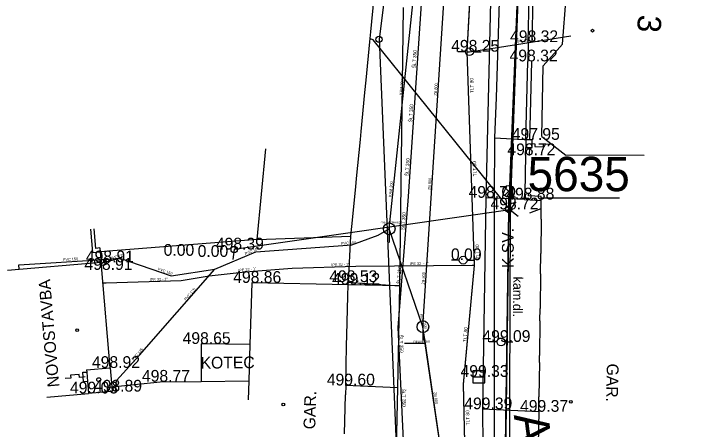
# Model space of a CAD drawing. Extents: x -669642 to -669119, y -1131006 to -1130466.
# Drawn here: x -669431.65 to -669387.02, y -1130704.32 to -1130677.82 of the extents above; entities that cross this region are included whole.
import ezdxf

# ---------------------------------------------------------------- set-up
doc = ezdxf.new("R2010")
doc.units = 0
for name, color, linetype in [('G_Bod_tecka', 7, 'Continuous'), ('G_Bod_vyska', 7, 'Continuous'), ('G_Breh_Teren', 7, 'Continuous'), ('G_Budovy-znacky', 7, 'Continuous'), ('G_Budovy_Objekty', 7, 'Continuous'), ('G_Budovy_vstupy', 7, 'Continuous'), ('G_Cesty_Schody', 7, 'Continuous'), ('G_Cisla_orientacni', 7, 'Continuous'), ('G_Objekty_technicke', 7, 'Continuous'), ('G_Plochy_zpevnene', 7, 'Continuous'), ('G_Ploty', 7, 'Continuous'), ('G_Ploty_vstupy', 7, 'Continuous'), ('G_Popisy_objektu', 7, 'Continuous'), ('G_Popisy_povrchu', 7, 'Continuous'), ('G_Poznamky_odkaz', 7, 'Continuous'), ('G_Site-kanalizace', 7, 'Continuous'), ('G_Site-Rozvadece', 7, 'Continuous'), ('G_Site-Sloupy', 7, 'Continuous'), ('G_Site-vodovod', 7, 'Continuous'), ('G_Z_ELsilove_nadz_kotovane', 7, 'Continuous'), ('G_Z_ELsilove_podz_kotovane', 7, 'Continuous'), ('G_Z_KANAL_podz_kotovane', 7, 'Continuous'), ('G_Z_KANAL_podz_priblizne', 7, 'Continuous'), ('G_Z_PLYNY_podz_geodeticky', 7, 'Continuous'), ('G_Z_SPOJE_nadz_kotovane', 7, 'Continuous'), ('G_Z_VODA_podz_kotovane', 7, 'Continuous'), ('Vrstva 1', 7, 'Continuous'), ('Vrstva 12', 7, 'Continuous'), ('Vrstva 13', 7, 'Continuous'), ('Vrstva 2', 7, 'Continuous'), ('Vrstva 26', 7, 'Continuous'), ('Vrstva 3', 7, 'Continuous'), ('Vrstva 4', 7, 'Continuous'), ('Vrstva 5', 7, 'Continuous'), ('Vrstva 6', 7, 'Continuous'), ('Vrstva 8', 7, 'Continuous'), ('Vrstva 9', 7, 'Continuous')]:
    doc.layers.add(name, color=color, linetype=linetype)

msp = doc.modelspace()

# ---------------------------------------------------------------- linework, layer by layer
at = {"layer": 'G_Bod_tecka'}
for p, q in [((-669398.81, -1130679.62), (-669398.81, -1130679.62)), ((-669402.57, -1130680.23), (-669402.57, -1130680.23)), ((-669398.84, -1130680.85), (-669398.84, -1130680.85)), ((-669398.71, -1130685.86), (-669398.71, -1130685.86)), ((-669398.98, -1130686.84), (-669398.98, -1130686.84)), ((-669401.52, -1130689.56), (-669401.52, -1130689.56)), ((-669399.05, -1130689.67), (-669399.05, -1130689.67)), ((-669400.06, -1130690.3), (-669400.06, -1130690.3)), ((-669417.59, -1130692.86), (-669417.59, -1130692.86)), ((-669421.31, -1130693.26), (-669421.31, -1130693.26)), ((-669419.14, -1130693.33), (-669419.14, -1130693.33)), ((-669425.95, -1130693.68), (-669425.95, -1130693.68)), ((-669402.97, -1130693.54), (-669402.97, -1130693.54)), ((-669426.04, -1130694.16), (-669426.04, -1130694.16)), ((-669416.47, -1130694.99), (-669416.47, -1130694.99)), ((-669410.35, -1130694.94), (-669410.35, -1130694.94)), ((-669410.31, -1130695.11), (-669410.31, -1130695.11)), ((-669400.55, -1130698.76), (-669400.55, -1130698.76)), ((-669419.7, -1130698.89), (-669419.7, -1130698.89)), ((-669425.5, -1130700.42), (-669425.5, -1130700.42)), ((-669401.97, -1130700.99), (-669401.97, -1130700.99)), ((-669422.31, -1130701.3), (-669422.31, -1130701.3)), ((-669425.37, -1130701.93), (-669425.37, -1130701.93)), ((-669410.47, -1130701.54), (-669410.47, -1130701.54)), ((-669426.88, -1130702.05), (-669426.88, -1130702.05)), ((-669401.73, -1130703.06), (-669401.73, -1130703.06)), ((-669398.17, -1130703.22), (-669398.17, -1130703.22))]:
    msp.add_line(p, q, dxfattribs=at)
at = {"layer": 'G_Breh_Teren'}
for points in [[(-669407.03, -1130695.18), (-669410.31, -1130695.11)], [(-669410.3, -1130694.94), (-669407.03, -1130695.18)], [(-669407.17, -1130701.7), (-669410.47, -1130701.54)]]:
    msp.add_lwpolyline(points, dxfattribs=at)
at = {"layer": 'G_Budovy-znacky'}
for centre, radius in [((-669394.72, -1130678.89), 0.0875), ((-669427.61, -1130698.01), 0.0875), ((-669426.23, -1130701.17), 0.125), ((-669414.45, -1130702.759), 0.0875), ((-669396.1, -1130702.58), 0.0875)]:
    msp.add_circle(centre, radius, dxfattribs=at)
at = {"layer": 'G_Budovy_Objekty'}
for p, q in [((-669396.63, -1130679.75), (-669396.08, -1130672.76)), ((-669408.93, -1130679.61), (-669408.87, -1130678.96)), ((-669397.87, -1130681.13), (-669396.63, -1130679.75)), ((-669397.94, -1130685.65), (-669397.87, -1130681.13)), ((-669409.24, -1130682.84), (-669409.17, -1130682.04)), ((-669409.53, -1130685.83), (-669409.48, -1130685.33)), ((-669397.94, -1130685.65), (-669396.42, -1130686.84)), ((-669416.13, -1130692.23), (-669415.56, -1130686.43)), ((-669391.42, -1130686.86), (-669396.42, -1130686.84)), ((-669409.83, -1130688.86), (-669409.77, -1130688.32)), ((-669397.99, -1130690.92), (-669397.98, -1130689.73)), ((-669392.98, -1130689.58), (-669397.98, -1130689.58)), ((-669397.98, -1130689.73), (-669397.98, -1130689.58)), ((-669410.13, -1130692), (-669410.07, -1130691.4)), ((-669416.13, -1130692.23), (-669410.13, -1130692)), ((-669398.04, -1130694.42), (-669398.02, -1130693.12)), ((-669432.06, -1130694.18), (-669426.08, -1130693.66)), ((-669416.47, -1130694.99), (-669416.59, -1130698.93)), ((-669410.31, -1130695.11), (-669416.47, -1130694.99)), ((-669410.33, -1130695.83), (-669410.31, -1130695.11)), ((-669398.07, -1130697.42), (-669398.06, -1130696.62)), ((-669410.41, -1130698.98), (-669410.39, -1130698.33)), ((-669416.59, -1130698.93), (-669416.66, -1130701.25)), ((-669398.1, -1130700.07), (-669398.1, -1130699.62)), ((-669427.01, -1130700.54), (-669425.5, -1130700.42)), ((-669427.01, -1130700.54), (-669427, -1130700.68)), ((-669425.5, -1130700.42), (-669425.4, -1130701.63)), ((-669427, -1130700.68), (-669426.95, -1130701.29)), ((-669426.95, -1130701.29), (-669426.88, -1130702.05)), ((-669416.66, -1130701.25), (-669416.7, -1130702.45)), ((-669425.67, -1130701.95), (-669426.88, -1130702.05)), ((-669425.69, -1130701.66), (-669425.4, -1130701.63)), ((-669425.69, -1130701.66), (-669425.67, -1130701.95)), ((-669425.37, -1130701.93), (-669425.67, -1130701.95)), ((-669425.4, -1130701.63), (-669425.37, -1130701.93)), ((-669410.47, -1130701.54), (-669410.48, -1130702.13)), ((-669429.55, -1130702.28), (-669426.88, -1130702.05)), ((-669398.14, -1130703.22), (-669398.13, -1130702.27)), ((-669398.14, -1130703.22), (-669398.16, -1130704.17))]:
    msp.add_line(p, q, dxfattribs=at)
msp.add_lwpolyline([(-669425.5, -1130700.42), (-669426.04, -1130694.16), (-669426.08, -1130693.66)], dxfattribs=at)
at = {"layer": 'G_Budovy_vstupy'}
for p, q in [((-669408.87, -1130678.96), (-669408.63, -1130676.52)), ((-669409.17, -1130682.04), (-669408.93, -1130679.61)), ((-669409.48, -1130685.33), (-669409.24, -1130682.84)), ((-669409.77, -1130688.32), (-669409.53, -1130685.83)), ((-669410.07, -1130691.4), (-669409.83, -1130688.86)), ((-669397.99, -1130690.92), (-669398.02, -1130693.12)), ((-669398.04, -1130694.42), (-669398.06, -1130696.62)), ((-669410.39, -1130698.33), (-669410.33, -1130695.83)), ((-669398.07, -1130697.42), (-669398.1, -1130699.62)), ((-669410.47, -1130701.54), (-669410.41, -1130698.98)), ((-669398.1, -1130700.07), (-669398.13, -1130702.27)), ((-669410.54, -1130704.63), (-669410.48, -1130702.13)), ((-669398.16, -1130704.17), (-669398.22, -1130707.89))]:
    msp.add_line(p, q, dxfattribs=at)
at = {"layer": 'G_Cesty_Schody'}
for p, q in [((-669419.7, -1130698.89), (-669419.7, -1130701.28)), ((-669416.59, -1130698.93), (-669419.7, -1130698.89))]:
    msp.add_line(p, q, dxfattribs=at)
for points in [[(-669399.05, -1130689.67), (-669401.52, -1130689.56)], [(-669398.14, -1130703.22), (-669401.73, -1130703.06)]]:
    msp.add_lwpolyline(points, dxfattribs=at)
at = {"layer": 'G_Objekty_technicke'}
for points in [[(-669400.325, -1130688.885), (-669399.795, -1130689.415)], [(-669400.325, -1130689.415), (-669399.795, -1130688.885)], [(-669400.06, -1130690.3), (-669400.06, -1130689.525)]]:
    msp.add_lwpolyline(points, dxfattribs=at)
for centre, radius in [((-669400.06, -1130689.15), 0.375), ((-669400.06, -1130690.3), 0.2)]:
    msp.add_circle(centre, radius, dxfattribs=at)
for radius in [0.18, 0.16, 0.14, 0.12, 0.1, 0.08, 0.06, 0.04, 0.02]:
    msp.add_arc((-669400.06, -1130690.3), radius, 180, 0, dxfattribs=at)
at = {"layer": 'G_Plochy_zpevnene'}
msp.add_line((-669401.73, -1130703.06), (-669401.71, -1130709.69), dxfattribs=at)
for points in [[(-669401.01, -1130668.06), (-669401.52, -1130689.56), (-669401.73, -1130703.06)], [(-669406.79, -1130677.42), (-669407.03, -1130695.18)], [(-669407.03, -1130695.18), (-669407.17, -1130701.7)], [(-669407.17, -1130701.7), (-669407.46, -1130715.25)]]:
    msp.add_lwpolyline(points, dxfattribs=at)
at = {"layer": 'G_Ploty'}
for p, q in [((-669398.81, -1130679.62), (-669398.64, -1130671.44)), ((-669398.56, -1130679.63), (-669398.39, -1130671.44)), ((-669398.96, -1130685.84), (-669398.84, -1130680.85)), ((-669398.71, -1130685.85), (-669398.59, -1130680.86)), ((-669398.98, -1130686.84), (-669398.97, -1130686.34)), ((-669398.73, -1130686.85), (-669398.72, -1130686.35)), ((-669399.05, -1130689.67), (-669399.04, -1130689.27)), ((-669398.79, -1130689.43), (-669398.79, -1130689.28)), ((-669397.98, -1130689.48), (-669398.79, -1130689.43)), ((-669399.05, -1130689.67), (-669397.98, -1130689.73)), ((-669397.98, -1130689.58), (-669397.98, -1130689.48)), ((-669426.77, -1130691.57), (-669426.64, -1130693.06)), ((-669426.41, -1130692.79), (-669426.52, -1130691.54)), ((-669416.13, -1130692.23), (-669426.14, -1130693.01)), ((-669426.64, -1130693.06), (-669426.14, -1130693.01)), ((-669426.16, -1130692.76), (-669426.41, -1130692.79)), ((-669426.16, -1130692.76), (-669426.14, -1130693.01)), ((-669426.14, -1130693.01), (-669426.08, -1130693.66)), ((-669419.7, -1130701.28), (-669416.66, -1130701.25))]:
    msp.add_line(p, q, dxfattribs=at)
msp.add_lwpolyline([(-669425.4, -1130701.63), (-669422.31, -1130701.3), (-669419.7, -1130701.28)], dxfattribs=at)
at = {"layer": 'G_Ploty_vstupy'}
for p, q in [((-669398.81, -1130679.62), (-669398.84, -1130680.85)), ((-669398.98, -1130686.84), (-669399.04, -1130689.27)), ((-669410.3, -1130694.94), (-669410.13, -1130692)), ((-669410.31, -1130695.11), (-669410.3, -1130694.94))]:
    msp.add_line(p, q, dxfattribs=at)
at = {"layer": 'G_Site-kanalizace'}
for points in [[(-669407.69, -1130691.165), (-669407.69, -1130692.415)], [(-669425.809, -1130693.539), (-669425.95, -1130693.68), (-669426.092, -1130693.822)], [(-669405.54, -1130697.415), (-669405.54, -1130698.665)], [(-669402.345, -1130700.99), (-669401.595, -1130700.99)]]:
    msp.add_lwpolyline(points, dxfattribs=at)
msp.add_lwpolyline([(-669402.345, -1130701.364), (-669401.595, -1130701.364), (-669401.595, -1130700.614), (-669402.345, -1130700.614)], close=True, dxfattribs=at)
for centre, radius in [((-669407.689, -1130691.54), 0.375), ((-669425.95, -1130693.681), 0.2), ((-669405.54, -1130697.79), 0.375)]:
    msp.add_circle(centre, radius, dxfattribs=at)
at = {"layer": 'G_Site-Rozvadece'}
for p, q in [((-669427.25, -1130700.7), (-669427, -1130700.68)), ((-669427.2, -1130701.31), (-669427.25, -1130700.7)), ((-669426.95, -1130701.29), (-669427.2, -1130701.31))]:
    msp.add_line(p, q, dxfattribs=at)
msp.add_lwpolyline([(-669398.96, -1130685.84), (-669398.97, -1130686.34), (-669398.72, -1130686.35), (-669398.57, -1130686.35), (-669398.56, -1130685.85), (-669398.71, -1130685.85)], close=True, dxfattribs=at)
for points in [[(-669398.761, -1130686.099), (-669398.393, -1130686.108), (-669398.397, -1130686.291), (-669397.845, -1130686.304), (-669397.84, -1130686.121), (-669397.472, -1130686.129)], [(-669427.1, -1130700.991), (-669427.467, -1130701.022), (-669427.483, -1130700.839), (-669428.033, -1130700.887), (-669428.018, -1130701.069), (-669428.385, -1130701.102)]]:
    msp.add_lwpolyline(points, dxfattribs=at)
at = {"layer": 'G_Site-Sloupy'}
for centre in [(-669408.34, -1130679.44), (-669417.59, -1130692.86)]:
    msp.add_circle(centre, 0.2, dxfattribs=at)
at = {"layer": 'G_Site-vodovod'}
for points in [[(-669402.82, -1130680.23), (-669403.32, -1130680.23)], [(-669402.32, -1130680.23), (-669401.82, -1130680.23)], [(-669403.22, -1130693.54), (-669403.72, -1130693.54)], [(-669402.72, -1130693.54), (-669402.22, -1130693.54)], [(-669400.8, -1130698.76), (-669401.3, -1130698.76)], [(-669400.3, -1130698.76), (-669399.8, -1130698.76)]]:
    msp.add_lwpolyline(points, dxfattribs=at)
for centre in [(-669402.57, -1130680.23), (-669402.97, -1130693.54), (-669400.55, -1130698.76)]:
    msp.add_circle(centre, 0.25, dxfattribs=at)
at = {"layer": 'G_Z_ELsilove_nadz_kotovane'}
for points in [[(-669398.76, -1130657.15), (-669399.972, -1130690.325)], [(-669399.972, -1130690.325), (-669408.715, -1130679.466), (-669408.909, -1130679.4)], [(-669399.972, -1130690.325), (-669399.581, -1130689.822)], [(-669399.972, -1130690.325), (-669417.589, -1130692.86), (-669417.663, -1130693.505)], [(-669399.972, -1130690.325), (-669400.027, -1130708.65)], [(-669399.972, -1130690.325), (-669399.459, -1130690.721)]]:
    msp.add_lwpolyline(points, dxfattribs=at)
at = {"layer": 'G_Z_ELsilove_podz_kotovane'}
for points in [[(-669397.44, -1130624.27), (-669398.48, -1130651.54), (-669400.06, -1130690.34), (-669400.27, -1130706.05), (-669396.56, -1130732.21), (-669391.83, -1130758.66)], [(-669398.709, -1130690.528), (-669397.985, -1130690.247)]]:
    msp.add_lwpolyline(points, dxfattribs=at)
at = {"layer": 'G_Z_KANAL_podz_kotovane'}
for p, q in [((-669407.69, -1130691.54), (-669402.63, -1130643.21)), ((-669405.54, -1130697.79), (-669403.08, -1130659.75)), ((-669405.54, -1130697.79), (-669407.69, -1130691.54)), ((-669405.38, -1130698.86), (-669406.71, -1130698.86))]:
    msp.add_line(p, q, dxfattribs=at)
for points in [[(-669431.31, -1130694.11), (-669431.34, -1130693.84), (-669425.9, -1130693.49), (-669424.88, -1130693.42), (-669421.62, -1130694.53), (-669418.83, -1130694.11), (-669416.2, -1130693), (-669410.08, -1130692.57), (-669408.39, -1130691.95), (-669407.69, -1130691.54)], [(-669425.16, -1130701.93), (-669425.09, -1130701.22), (-669423.63, -1130699.61), (-669418.83, -1130694.11)], [(-669394.69, -1130773.67), (-669395.62, -1130769.37), (-669397.4, -1130761.18), (-669397.96, -1130758.61), (-669398.24, -1130756.09), (-669399.58, -1130744.19), (-669400.54, -1130735.66), (-669400.97, -1130731.84), (-669401.06, -1130731.05), (-669402.01, -1130726.02), (-669401.65, -1130724.4), (-669401.82, -1130723.24), (-669402.71, -1130717.15), (-669403.44, -1130712.15), (-669404.01, -1130708.24), (-669405.38, -1130698.86), (-669405.54, -1130697.79)]]:
    msp.add_lwpolyline(points, dxfattribs=at)
at = {"layer": 'G_Z_KANAL_podz_priblizne'}
msp.add_line((-669425.95, -1130693.68), (-669424.88, -1130693.42), dxfattribs=at)
at = {"layer": 'G_Z_PLYNY_podz_geodeticky'}
for points in [[(-669393.28, -1130633.86), (-669394.49, -1130638.18), (-669399.08, -1130650.34), (-669399.84, -1130656.93), (-669400.25, -1130663.44), (-669400.87, -1130683.15), (-669400.96, -1130685.74), (-669400.98, -1130689.56)], [(-669400.96, -1130685.74), (-669398.7, -1130685.85)], [(-669400.98, -1130689.56), (-669400.99, -1130709.56), (-669398.76, -1130723.26), (-669397.99, -1130727.16), (-669397.8, -1130727.9), (-669397.32, -1130731.57), (-669394.97, -1130744.51), (-669391.88, -1130762.42), (-669391.21, -1130766.34), (-669390.43, -1130771.32)]]:
    msp.add_lwpolyline(points, dxfattribs=at)
at = {"layer": 'G_Z_SPOJE_nadz_kotovane'}
for points in [[(-669403.46, -1130640.77), (-669408.34, -1130679.44)], [(-669408.34, -1130679.44), (-669406.55, -1130722.06)]]:
    msp.add_lwpolyline(points, dxfattribs=at)
at = {"layer": 'G_Z_VODA_podz_kotovane'}
msp.add_line((-669399.57, -1130679.78), (-669396.09, -1130679.22), dxfattribs=at)
for points in [[(-669387.02, -1130812.53), (-669389.23, -1130792.08), (-669391, -1130779.42), (-669391.97, -1130772.22), (-669392.06, -1130771.92), (-669391.97, -1130771.16), (-669393.13, -1130764.98), (-669393.69, -1130761.37), (-669394.75, -1130753.04), (-669396.24, -1130745.91), (-669399.34, -1130731.13), (-669400.46, -1130726.23), (-669400.61, -1130725.04), (-669400.78, -1130724.52), (-669402.59, -1130713.28), (-669402.7, -1130712.61), (-669402.95, -1130701.47), (-669402.25, -1130693.89), (-669402.71, -1130680.24), (-669402.15, -1130669.87), (-669400.75, -1130656.95), (-669398.85, -1130641.75)], [(-669403.09, -1130650.73), (-669405.21, -1130670.54), (-669406.48, -1130689.47), (-669407.14, -1130697.84), (-669406.32, -1130715.38), (-669403.7, -1130729.64), (-669400.71, -1130745.88), (-669399.15, -1130753.32), (-669398.52, -1130755.36), (-669396.1, -1130756.91), (-669395.09, -1130760.49), (-669394.09, -1130765.4), (-669391.66, -1130786.81), (-669388.98, -1130811.25)], [(-669402.71, -1130680.24), (-669402.57, -1130680.23), (-669399.57, -1130679.78)], [(-669402.25, -1130693.89), (-669402.39, -1130693.89), (-669409.82, -1130693.94)], [(-669409.82, -1130693.94), (-669413.88, -1130694.08), (-669416.35, -1130694.27), (-669417.07, -1130694.32), (-669419.18, -1130694.57), (-669420.98, -1130694.87), (-669425.77, -1130695.01), (-669425.97, -1130695.02)]]:
    msp.add_lwpolyline(points, dxfattribs=at)
at = {"layer": 'Vrstva 1'}
msp.add_line((-669400.06, -1130690.34), (-669400.06, -1130690.34), dxfattribs=at)
at = {"layer": 'Vrstva 12'}
for p, q in [((-669407.692, -1130691.538), (-669402.628, -1130643.211)), ((-669405.541, -1130697.793), (-669403.077, -1130659.745)), ((-669405.541, -1130697.793), (-669407.692, -1130691.538))]:
    msp.add_line(p, q, dxfattribs=at)
for points in [[(-669431.314, -1130694.114), (-669431.336, -1130693.835), (-669425.9, -1130693.49), (-669424.88, -1130693.42), (-669421.62, -1130694.53), (-669418.83, -1130694.11), (-669416.2, -1130693), (-669410.08, -1130692.57), (-669408.39, -1130691.95), (-669407.692, -1130691.538)], [(-669425.16, -1130701.93), (-669425.09, -1130701.22), (-669423.63, -1130699.61), (-669418.83, -1130694.11)], [(-669394.689, -1130773.674), (-669395.624, -1130769.369), (-669397.401, -1130761.182), (-669397.96, -1130758.61), (-669398.244, -1130756.087), (-669399.582, -1130744.192), (-669400.541, -1130735.664), (-669400.971, -1130731.838), (-669401.06, -1130731.05), (-669402.007, -1130726.018), (-669401.65, -1130724.4), (-669401.819, -1130723.242), (-669402.711, -1130717.147), (-669403.441, -1130712.15), (-669404.013, -1130708.242), (-669405.385, -1130698.862), (-669405.541, -1130697.793)]]:
    msp.add_lwpolyline(points, dxfattribs=at)
at = {"layer": 'Vrstva 13'}
msp.add_line((-669405.385, -1130698.862), (-669406.715, -1130698.862), dxfattribs=at)
at = {"layer": 'Vrstva 26'}
msp.add_line((-669399.573, -1130679.776), (-669396.092, -1130679.217), dxfattribs=at)
for points in [[(-669387.019, -1130812.528), (-669389.231, -1130792.082), (-669391.001, -1130779.42), (-669391.97, -1130772.22), (-669392.06, -1130771.92), (-669391.97, -1130771.16), (-669393.133, -1130764.977), (-669393.689, -1130761.37), (-669394.75, -1130753.038), (-669396.244, -1130745.914), (-669399.343, -1130731.135), (-669400.461, -1130726.23), (-669400.612, -1130725.037), (-669400.78, -1130724.52), (-669402.594, -1130713.284), (-669402.695, -1130712.614), (-669402.948, -1130701.466), (-669402.247, -1130693.89), (-669402.705, -1130680.236), (-669402.147, -1130669.872), (-669400.746, -1130656.946), (-669398.853, -1130641.75)], [(-669403.087, -1130650.733), (-669405.214, -1130670.54), (-669406.476, -1130689.467), (-669407.14, -1130697.842), (-669406.32, -1130715.384), (-669403.695, -1130729.64), (-669400.705, -1130745.879), (-669399.153, -1130753.32), (-669398.519, -1130755.364), (-669396.099, -1130756.914), (-669395.09, -1130760.491), (-669394.091, -1130765.401), (-669391.664, -1130786.81), (-669388.978, -1130811.253)], [(-669402.705, -1130680.236), (-669402.57, -1130680.23), (-669399.573, -1130679.776)], [(-669402.247, -1130693.89), (-669402.39, -1130693.891), (-669409.82, -1130693.94)], [(-669409.82, -1130693.94), (-669413.88, -1130694.08), (-669416.35, -1130694.27), (-669417.07, -1130694.32), (-669419.18, -1130694.57), (-669420.98, -1130694.87), (-669425.77, -1130695.01), (-669425.966, -1130695.016)]]:
    msp.add_lwpolyline(points, dxfattribs=at)
at = {"layer": 'Vrstva 5'}
for p, q in [((-669398.48, -1130651.54), (-669400.06, -1130690.34)), ((-669400.06, -1130690.34), (-669398.48, -1130651.54)), ((-669400.06, -1130690.34), (-669400.27, -1130706.05)), ((-669400.27, -1130706.05), (-669400.06, -1130690.34))]:
    msp.add_line(p, q, dxfattribs=at)
at = {"layer": 'Vrstva 6'}
for p, q in [((-669402.57, -1130680.23), (-669402.57, -1130680.23)), ((-669402.39, -1130693.891), (-669402.39, -1130693.891))]:
    msp.add_line(p, q, dxfattribs=at)
at = {"layer": 'Vrstva 8'}
msp.add_line((-669407.692, -1130691.538), (-669407.692, -1130691.538), dxfattribs=at)
at = {"layer": 'Vrstva 9'}
msp.add_line((-669425.95, -1130693.68), (-669424.88, -1130693.42), dxfattribs=at)

# ---------------------------------------------------------------- texts
at = {"layer": 'G_Bod_vyska'}
for s, p in [('498.32', (-669399.976, -1130679.62)), ('498.25', (-669403.736, -1130680.23)), ('498.32', (-669400.006, -1130680.85)), ('497.95', (-669399.868, -1130685.86)), ('498.72', (-669400.146, -1130686.84)), ('498.71', (-669402.624, -1130689.56)), ('498.88', (-669400.216, -1130689.67)), ('498.72', (-669401.226, -1130690.3)), ('498.39', (-669418.758, -1130692.86)), ('0.00', (-669422.09, -1130693.26)), ('0.00', (-669419.92, -1130693.33)), ('498.91', (-669427.056, -1130693.68)), ('0.00', (-669403.75, -1130693.54)), ('498.91', (-669427.146, -1130694.16)), ('498.86', (-669417.65, -1130694.99)), ('498.53', (-669411.516, -1130694.94)), ('499.12', (-669411.336, -1130695.11)), ('498.65', (-669420.88, -1130698.89)), ('499.09', (-669401.742, -1130698.76)), ('498.92', (-669426.668, -1130700.42)), ('498.77', (-669423.476, -1130701.3)), ('499.33', (-669403.138, -1130700.99)), ('499.60', (-669411.673, -1130701.54)), ('499.03', (-669428.07, -1130702.05)), ('498.89', (-669426.538, -1130701.93)), ('499.39', (-669402.9, -1130703.06)), ('499.37', (-669399.338, -1130703.22))]:
    msp.add_text(s, height=0.75, dxfattribs=at).set_placement(p)
at = {"layer": 'G_Cisla_orientacni'}
msp.add_text('3', height=1.5, rotation=265.558, dxfattribs=at).set_placement((-669391.788, -1130677.839))
at = {"layer": 'G_Popisy_objektu'}
for rotation, p in [(268.7272, (-669393.792, -1130700.134)), (88.3533, (-669412.416, -1130704.346))]:
    msp.add_text('GAR.', height=0.75, rotation=rotation, dxfattribs=at).set_placement(p)
at = {"layer": 'G_Popisy_povrchu'}
msp.add_text('kam.dl.', height=0.6, rotation=269.3015, dxfattribs=at).set_placement((-669399.766, -1130694.586))
at = {"layer": 'G_Poznamky_odkaz'}
for s, rotation, p in [('K.SV.', 89.7299, (-669399.747, -1130694.046)), ('NOVOSTAVBA', 94.9317, (-669428.746, -1130701.619)), ('KOTEC', 0.5102, (-669419.731, -1130700.466))]:
    msp.add_text(s, height=0.75, rotation=rotation, dxfattribs=at).set_placement(p)
at = {"layer": 'Vrstva 2'}
msp.add_text('498.67 (496.62)', height=0.13163, dxfattribs=at).set_placement((-669408.24, -1130691.185))
at = {"layer": 'Vrstva 3'}
for s, height, rotation, p in [('KAM 200', 0.1755, 84.0045, (-669406.869, -1130682.999)), ('ZB 800', 0.1755, 86.3047, (-669404.656, -1130683.038)), ('KAM 200', 0.1755, 84.0365, (-669407.551, -1130689.512)), ('ZB 800', 0.1755, 86.3073, (-669405.046, -1130689.066)), ('PVC 150', 0.1755, 4.013, (-669410.759, -1130692.565)), ('PVC 150', 0.1755, 22.8972, (-669416.862, -1130693.222)), ('PVC 150', 0.1755, 3.6761, (-669428.512, -1130693.6)), ('PVC 125', 0.1755, 13.6485, (-669425.512, -1130693.519)), ('PVC 150', 0.1755, 341.1994, (-669422.48, -1130694.181)), ('ZB 800', 0.1755, 86.3047, (-669405.438, -1130695.093)), ('PVC 125', 0.1755, 48.8493, (-669420.669, -1130696.137)), ('KAM 200', 0.1755, 288.9942, (-669405.74, -1130696.999)), ('PVC 125', 0.1755, 47.8978, (-669424.026, -1130699.966)), ('ZB 800', 0.1755, 278.3051, (-669404.859, -1130701.972)), ('AYKYz 2x16', 2.1939, 277.5071, (-669399.741, -1130703.424))]:
    msp.add_text(s, height=height, rotation=rotation, dxfattribs=at).set_placement(p)
msp.add_text('neuveden', height=0.1755, dxfattribs=at).set_placement((-669406.137, -1130698.809))
at = {"layer": 'Vrstva 4'}
for s, height, rotation, p in [('lPE 25 - 1"', 0.17551, 8.8524, (-669399.492, -1130679.697)), ('ŠLT 350', 0.2194, 86.1821, (-669406.001, -1130681.282)), ('TLT 80', 0.2194, 91.9535, (-669402.289, -1130682.871)), ('ŠLT 350', 0.2194, 86.2088, (-669406.231, -1130684.732)), ('ŠLT 350', 0.2194, 86.2098, (-669406.461, -1130688.182)), ('TLT 80', 0.2194, 91.9535, (-669402.111, -1130688.18)), ('ŠLT 350', 0.2194, 85.521, (-669406.718, -1130691.629)), ('TLT 80', 0.2194, 91.917, (-669401.933, -1130693.49)), ('lPE 32 - 1"', 0.17551, 1.9629, (-669411.369, -1130693.932)), ('lPE 32  - 1"', 0.17551, 0.3093, (-669406.369, -1130693.854)), ('lPE 32 - 1"', 0.17551, 5.7614, (-669417.304, -1130694.282)), ('ŠLT 350', 0.2194, 85.4924, (-669406.991, -1130695.076)), ('lPE 32 - 1"', 0.17551, 1.6799, (-669422.966, -1130694.867)), ('TLT 80', 0.2194, 84.7416, (-669402.771, -1130698.784)), ('ŠLT 350', 0.2194, 272.3818, (-669407.044, -1130698.308)), ('ŠLT 350', 0.2194, 272.7256, (-669406.886, -1130701.761)), ('TLT 80', 0.2194, 91.38, (-669402.562, -1130704.081))]:
    msp.add_text(s, height=height, rotation=rotation, dxfattribs=at).set_placement(p)
msp.add_text('5635', height=2.1939, dxfattribs=at).set_placement((-669398.857, -1130689.138))

doc.saveas('drawing.dxf')
